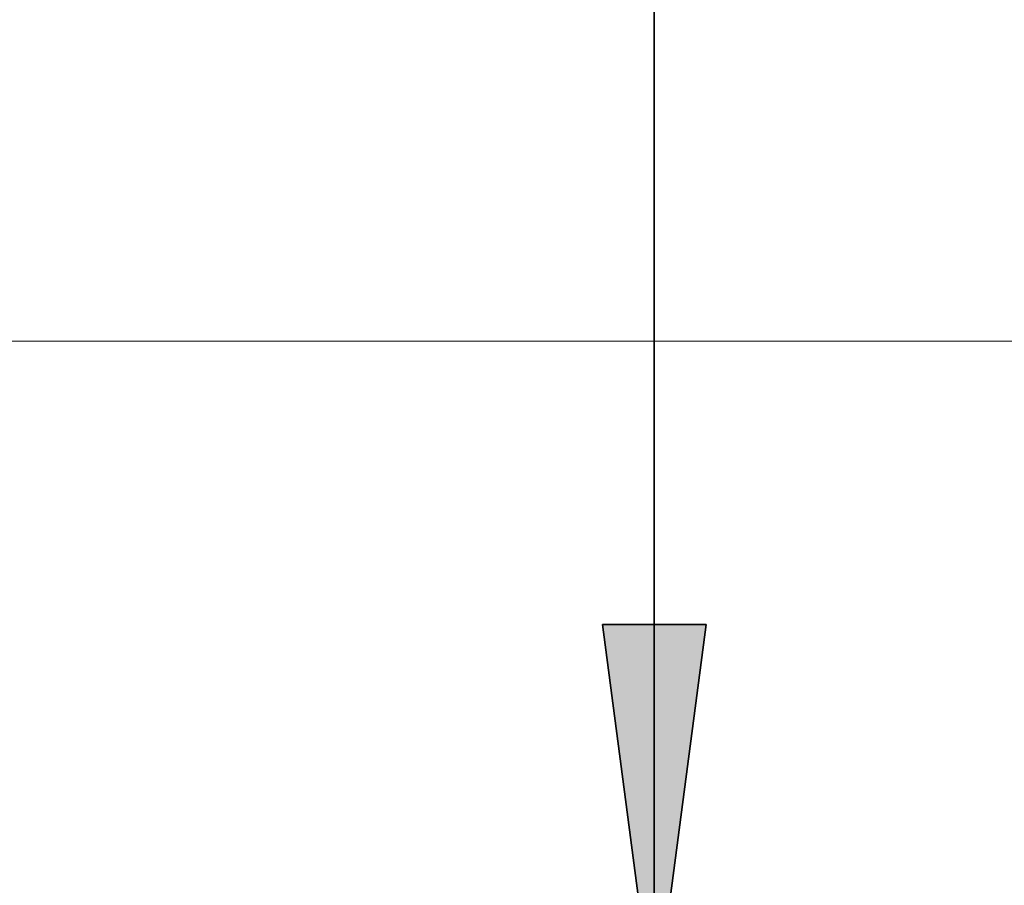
# Model space of a CAD drawing. Extents: x -350 to 540, y -53 to 541.
# Tile 400 of 569: x -105.58 to -96.91, y 122.96 to 130.59. Entities that reach past the tile are written whole.
import ezdxf

# ---------------------------------------------------------------- set-up
doc = ezdxf.new("R2010")
doc.units = 0
doc.layers.get('0').update_dxf_attribs({"lineweight": 35})
doc.layers.add('5_OG-SCHRAFF-FILL', color=7, linetype='Continuous', lineweight=25)

# ---------------------------------------------------------------- blocks, each defined once
blk = doc.blocks.new('Referenz-A06HSWJKNL', base_point=(-324.9507, -4.1032))
at = {"layer": '5_OG-SCHRAFF-FILL', "color": 0, "lineweight": 13}
blk.add_line((-230.8436, 127.7543), (-80.4524, 127.7543), dxfattribs=at)
blk = doc.blocks.new('Maß-A06HSWTKNL', base_point=(-109.5622, 121.7878))
at = {"color": 0, "linetype": 'ByBlock', "lineweight": -2, "ltscale": 0.35}
for p, q in [((-99.991, 160.1136), (-99.991, 121.7878)), ((-99.991, 121.7878), (-100.4479, 125.2579)), ((-100.4479, 125.2579), (-99.5342, 125.2579)), ((-99.5342, 125.2579), (-99.991, 121.7878))]:
    blk.add_line(p, q, dxfattribs=at)
blk.add_solid([(-99.991, 121.7878), (-99.5342, 125.2579), (-100.4479, 125.2579)], dxfattribs=at)

msp = doc.modelspace()

# ---------------------------------------------------------------- block references
at = {"color": 251, "lineweight": 25, "ltscale": 0.25, "true_color": 0x585858}
msp.add_blockref('Referenz-A06HSWJKNL', (-324.9507, -4.1032), dxfattribs=at)
at = {"ltscale": 0.35}
msp.add_blockref('Maß-A06HSWTKNL', (-109.5622, 121.7878), dxfattribs=at)

doc.saveas('drawing.dxf')
